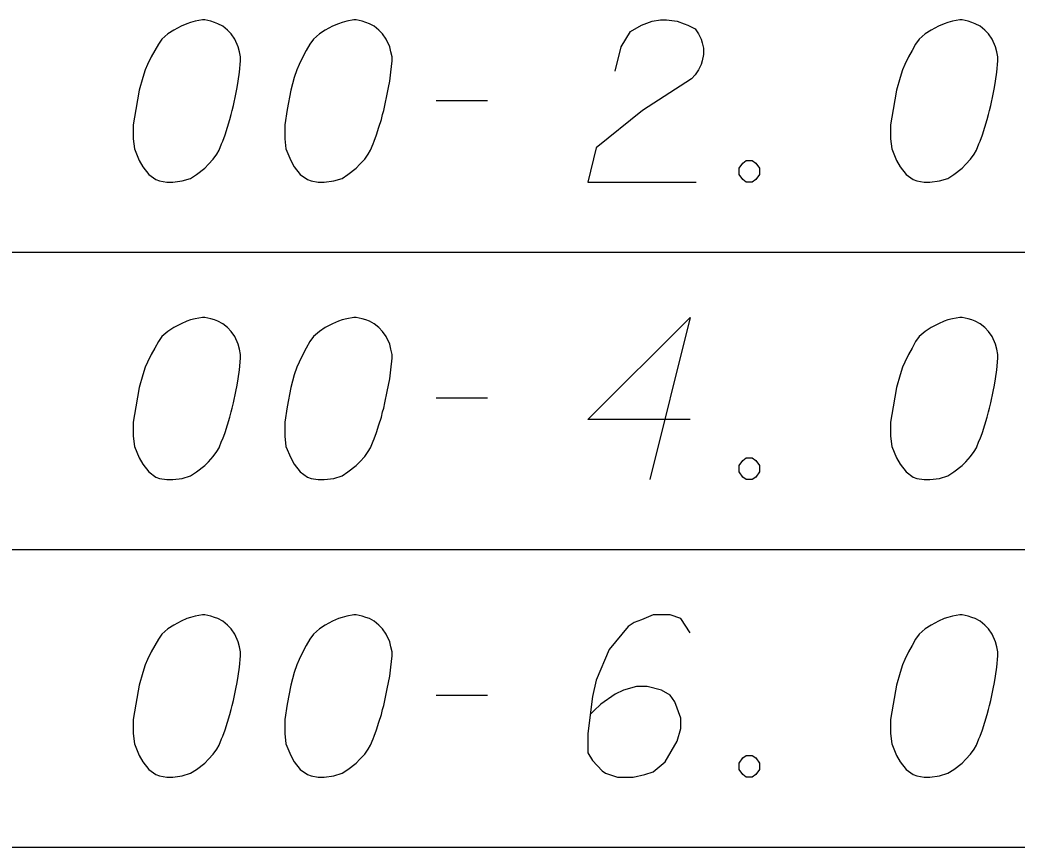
# Model space of a CAD drawing. Extents: x 2074207 to 2076812, y 516372 to 523312.
# Drawn here: x 2076397.04 to 2076426.54, y 519258.42 to 519282.89 of the extents above; entities that cross this region are included whole.
import ezdxf

# ---------------------------------------------------------------- set-up
doc = ezdxf.new("R2010")
doc.units = 0
for name, color, linetype in [('Prop DirtTable_ Soil Test Results - Outline (Major)', 7, 'Continuous'), ('Prop DirtTable_ Soil Test Results - Outline (Minor)', 7, 'Continuous'), ('Prop DirtTable_ Soil Test Results - Tx (Sample Data)', 7, 'Continuous')]:
    doc.layers.add(name, color=color, linetype=linetype)

msp = doc.modelspace()

# ---------------------------------------------------------------- linework, layer by layer
at = {"layer": 'Prop DirtTable_ Soil Test Results - Outline (Major)'}
msp.add_line((2076260.609, 519258.421), (2076811.903, 519258.421), dxfattribs=at)
at = {"layer": 'Prop DirtTable_ Soil Test Results - Outline (Minor)'}
for p, q in [((2076260.609, 519276.021), (2076811.903, 519276.021)), ((2076260.609, 519276.021), (2076811.903, 519276.021)), ((2076260.609, 519267.221), (2076811.903, 519267.221)), ((2076260.609, 519267.221), (2076811.903, 519267.221)), ((2076260.609, 519258.421), (2076811.903, 519258.421))]:
    msp.add_line(p, q, dxfattribs=at)
at = {"layer": 'Prop DirtTable_ Soil Test Results - Tx (Sample Data)'}
for points in [[(2076402.512, 519282.891), (2076402.442, 519282.891), (2076402.23, 519282.853), (2076402.089, 519282.815), (2076401.983, 519282.778), (2076401.807, 519282.702), (2076401.595, 519282.589), (2076401.419, 519282.475), (2076401.242, 519282.324), (2076401.136, 519282.173), (2076401.031, 519281.984), (2076400.925, 519281.795), (2076400.819, 519281.568), (2076400.748, 519281.417), (2076400.678, 519281.19), (2076400.572, 519280.812), (2076400.466, 519280.245), (2076400.396, 519279.792), (2076400.396, 519279.376), (2076400.431, 519279.074), (2076400.572, 519278.733), (2076400.678, 519278.544), (2076400.854, 519278.318), (2076401.066, 519278.167), (2076401.172, 519278.129), (2076401.383, 519278.091), (2076401.56, 519278.091), (2076401.842, 519278.129), (2076402.089, 519278.204), (2076402.265, 519278.318), (2076402.512, 519278.507), (2076402.618, 519278.62), (2076402.759, 519278.771), (2076402.865, 519278.922), (2076402.935, 519279.036), (2076403.006, 519279.225), (2076403.041, 519279.3), (2076403.112, 519279.489), (2076403.182, 519279.716), (2076403.253, 519279.943), (2076403.288, 519280.094), (2076403.323, 519280.207), (2076403.359, 519280.359), (2076403.429, 519280.699), (2076403.465, 519280.888), (2076403.5, 519281.077), (2076403.535, 519281.341), (2076403.57, 519281.681), (2076403.57, 519281.795), (2076403.535, 519281.946), (2076403.5, 519282.097), (2076403.394, 519282.324), (2076403.288, 519282.475), (2076403.182, 519282.589), (2076403.041, 519282.702), (2076402.9, 519282.778), (2076402.794, 519282.815), (2076402.689, 519282.853), (2076402.512, 519282.891)], [(2076406.992, 519282.891), (2076406.922, 519282.891), (2076406.71, 519282.853), (2076406.569, 519282.815), (2076406.463, 519282.778), (2076406.287, 519282.702), (2076406.075, 519282.589), (2076405.899, 519282.475), (2076405.722, 519282.324), (2076405.616, 519282.173), (2076405.511, 519281.984), (2076405.405, 519281.795), (2076405.299, 519281.568), (2076405.228, 519281.417), (2076405.158, 519281.19), (2076405.052, 519280.812), (2076404.946, 519280.245), (2076404.876, 519279.792), (2076404.876, 519279.376), (2076404.911, 519279.074), (2076405.052, 519278.733), (2076405.158, 519278.544), (2076405.334, 519278.318), (2076405.546, 519278.167), (2076405.652, 519278.129), (2076405.863, 519278.091), (2076406.04, 519278.091), (2076406.322, 519278.129), (2076406.569, 519278.204), (2076406.745, 519278.318), (2076406.992, 519278.507), (2076407.098, 519278.62), (2076407.239, 519278.771), (2076407.345, 519278.922), (2076407.415, 519279.036), (2076407.486, 519279.225), (2076407.521, 519279.3), (2076407.592, 519279.489), (2076407.662, 519279.716), (2076407.733, 519279.943), (2076407.768, 519280.094), (2076407.803, 519280.207), (2076407.839, 519280.359), (2076407.909, 519280.699), (2076407.945, 519280.888), (2076407.98, 519281.077), (2076408.015, 519281.341), (2076408.05, 519281.681), (2076408.05, 519281.795), (2076408.015, 519281.946), (2076407.98, 519282.097), (2076407.874, 519282.324), (2076407.768, 519282.475), (2076407.662, 519282.589), (2076407.521, 519282.702), (2076407.38, 519282.778), (2076407.274, 519282.815), (2076407.169, 519282.853), (2076406.992, 519282.891)], [(2076414.647, 519281.379), (2076414.823, 519282.097), (2076415.106, 519282.551), (2076415.423, 519282.74), (2076415.74, 519282.853), (2076415.987, 519282.891), (2076416.164, 519282.891), (2076416.481, 519282.853), (2076416.693, 519282.778), (2076416.799, 519282.74), (2076417.01, 519282.626), (2076417.116, 519282.475), (2076417.187, 519282.324), (2076417.222, 519282.211), (2076417.257, 519282.059), (2076417.257, 519281.87), (2076417.222, 519281.681), (2076417.187, 519281.568), (2076417.116, 519281.417), (2076417.01, 519281.266), (2076416.905, 519281.152), (2076415.458, 519280.207), (2076414.083, 519279.111), (2076413.836, 519278.091), (2076417.046, 519278.091)], [(2076424.912, 519282.891), (2076424.842, 519282.891), (2076424.63, 519282.853), (2076424.489, 519282.815), (2076424.383, 519282.778), (2076424.207, 519282.702), (2076423.995, 519282.589), (2076423.819, 519282.475), (2076423.642, 519282.324), (2076423.536, 519282.173), (2076423.431, 519281.984), (2076423.325, 519281.795), (2076423.219, 519281.568), (2076423.148, 519281.417), (2076423.078, 519281.19), (2076422.972, 519280.812), (2076422.866, 519280.245), (2076422.796, 519279.792), (2076422.796, 519279.376), (2076422.831, 519279.074), (2076422.972, 519278.733), (2076423.078, 519278.544), (2076423.254, 519278.318), (2076423.466, 519278.167), (2076423.572, 519278.129), (2076423.783, 519278.091), (2076423.96, 519278.091), (2076424.242, 519278.129), (2076424.489, 519278.204), (2076424.665, 519278.318), (2076424.912, 519278.507), (2076425.018, 519278.62), (2076425.159, 519278.771), (2076425.265, 519278.922), (2076425.335, 519279.036), (2076425.406, 519279.225), (2076425.441, 519279.3), (2076425.512, 519279.489), (2076425.582, 519279.716), (2076425.653, 519279.943), (2076425.688, 519280.094), (2076425.723, 519280.207), (2076425.759, 519280.359), (2076425.829, 519280.699), (2076425.865, 519280.888), (2076425.9, 519281.077), (2076425.935, 519281.341), (2076425.97, 519281.681), (2076425.97, 519281.795), (2076425.935, 519281.946), (2076425.9, 519282.097), (2076425.794, 519282.324), (2076425.688, 519282.475), (2076425.582, 519282.589), (2076425.441, 519282.702), (2076425.3, 519282.778), (2076425.194, 519282.815), (2076425.089, 519282.853), (2076424.912, 519282.891)], [(2076409.356, 519280.51), (2076410.872, 519280.51)], [(2076418.527, 519278.733), (2076418.704, 519278.733), (2076418.809, 519278.658), (2076418.915, 519278.507), (2076418.915, 519278.318), (2076418.809, 519278.167), (2076418.704, 519278.091), (2076418.527, 519278.091), (2076418.421, 519278.167), (2076418.316, 519278.318), (2076418.316, 519278.507), (2076418.421, 519278.658), (2076418.527, 519278.733)], [(2076402.512, 519274.091), (2076402.442, 519274.091), (2076402.23, 519274.053), (2076402.089, 519274.015), (2076401.983, 519273.978), (2076401.807, 519273.902), (2076401.595, 519273.789), (2076401.419, 519273.675), (2076401.242, 519273.524), (2076401.136, 519273.373), (2076401.031, 519273.184), (2076400.925, 519272.995), (2076400.819, 519272.768), (2076400.748, 519272.617), (2076400.678, 519272.39), (2076400.572, 519272.012), (2076400.466, 519271.445), (2076400.396, 519270.992), (2076400.396, 519270.576), (2076400.431, 519270.274), (2076400.572, 519269.933), (2076400.678, 519269.744), (2076400.854, 519269.518), (2076401.066, 519269.367), (2076401.172, 519269.329), (2076401.383, 519269.291), (2076401.56, 519269.291), (2076401.842, 519269.329), (2076402.089, 519269.404), (2076402.265, 519269.518), (2076402.512, 519269.707), (2076402.618, 519269.82), (2076402.759, 519269.971), (2076402.865, 519270.122), (2076402.935, 519270.236), (2076403.006, 519270.425), (2076403.041, 519270.5), (2076403.112, 519270.689), (2076403.182, 519270.916), (2076403.253, 519271.143), (2076403.288, 519271.294), (2076403.323, 519271.407), (2076403.359, 519271.559), (2076403.429, 519271.899), (2076403.465, 519272.088), (2076403.5, 519272.277), (2076403.535, 519272.541), (2076403.57, 519272.881), (2076403.57, 519272.995), (2076403.535, 519273.146), (2076403.5, 519273.297), (2076403.394, 519273.524), (2076403.288, 519273.675), (2076403.182, 519273.789), (2076403.041, 519273.902), (2076402.9, 519273.978), (2076402.794, 519274.015), (2076402.689, 519274.053), (2076402.512, 519274.091)], [(2076406.992, 519274.091), (2076406.922, 519274.091), (2076406.71, 519274.053), (2076406.569, 519274.015), (2076406.463, 519273.978), (2076406.287, 519273.902), (2076406.075, 519273.789), (2076405.899, 519273.675), (2076405.722, 519273.524), (2076405.616, 519273.373), (2076405.511, 519273.184), (2076405.405, 519272.995), (2076405.299, 519272.768), (2076405.228, 519272.617), (2076405.158, 519272.39), (2076405.052, 519272.012), (2076404.946, 519271.445), (2076404.876, 519270.992), (2076404.876, 519270.576), (2076404.911, 519270.274), (2076405.052, 519269.933), (2076405.158, 519269.744), (2076405.334, 519269.518), (2076405.546, 519269.367), (2076405.652, 519269.329), (2076405.863, 519269.291), (2076406.04, 519269.291), (2076406.322, 519269.329), (2076406.569, 519269.404), (2076406.745, 519269.518), (2076406.992, 519269.707), (2076407.098, 519269.82), (2076407.239, 519269.971), (2076407.345, 519270.122), (2076407.415, 519270.236), (2076407.486, 519270.425), (2076407.521, 519270.5), (2076407.592, 519270.689), (2076407.662, 519270.916), (2076407.733, 519271.143), (2076407.768, 519271.294), (2076407.803, 519271.407), (2076407.839, 519271.559), (2076407.909, 519271.899), (2076407.945, 519272.088), (2076407.98, 519272.277), (2076408.015, 519272.541), (2076408.05, 519272.881), (2076408.05, 519272.995), (2076408.015, 519273.146), (2076407.98, 519273.297), (2076407.874, 519273.524), (2076407.768, 519273.675), (2076407.662, 519273.789), (2076407.521, 519273.902), (2076407.38, 519273.978), (2076407.274, 519274.015), (2076407.169, 519274.053), (2076406.992, 519274.091)], [(2076416.869, 519271.067), (2076413.836, 519271.067), (2076416.869, 519274.091), (2076415.67, 519269.291)], [(2076424.912, 519274.091), (2076424.842, 519274.091), (2076424.63, 519274.053), (2076424.489, 519274.015), (2076424.383, 519273.978), (2076424.207, 519273.902), (2076423.995, 519273.789), (2076423.819, 519273.675), (2076423.642, 519273.524), (2076423.536, 519273.373), (2076423.431, 519273.184), (2076423.325, 519272.995), (2076423.219, 519272.768), (2076423.148, 519272.617), (2076423.078, 519272.39), (2076422.972, 519272.012), (2076422.866, 519271.445), (2076422.796, 519270.992), (2076422.796, 519270.576), (2076422.831, 519270.274), (2076422.972, 519269.933), (2076423.078, 519269.744), (2076423.254, 519269.518), (2076423.466, 519269.367), (2076423.572, 519269.329), (2076423.783, 519269.291), (2076423.96, 519269.291), (2076424.242, 519269.329), (2076424.489, 519269.404), (2076424.665, 519269.518), (2076424.912, 519269.707), (2076425.018, 519269.82), (2076425.159, 519269.971), (2076425.265, 519270.122), (2076425.335, 519270.236), (2076425.406, 519270.425), (2076425.441, 519270.5), (2076425.512, 519270.689), (2076425.582, 519270.916), (2076425.653, 519271.143), (2076425.688, 519271.294), (2076425.723, 519271.407), (2076425.759, 519271.559), (2076425.829, 519271.899), (2076425.865, 519272.088), (2076425.9, 519272.277), (2076425.935, 519272.541), (2076425.97, 519272.881), (2076425.97, 519272.995), (2076425.935, 519273.146), (2076425.9, 519273.297), (2076425.794, 519273.524), (2076425.688, 519273.675), (2076425.582, 519273.789), (2076425.441, 519273.902), (2076425.3, 519273.978), (2076425.194, 519274.015), (2076425.089, 519274.053), (2076424.912, 519274.091)], [(2076409.356, 519271.71), (2076410.872, 519271.71)], [(2076418.527, 519269.933), (2076418.704, 519269.933), (2076418.809, 519269.858), (2076418.915, 519269.707), (2076418.915, 519269.518), (2076418.809, 519269.367), (2076418.704, 519269.291), (2076418.527, 519269.291), (2076418.421, 519269.367), (2076418.316, 519269.518), (2076418.316, 519269.707), (2076418.421, 519269.858), (2076418.527, 519269.933)], [(2076402.512, 519265.291), (2076402.442, 519265.291), (2076402.23, 519265.253), (2076402.089, 519265.215), (2076401.983, 519265.178), (2076401.807, 519265.102), (2076401.595, 519264.989), (2076401.419, 519264.875), (2076401.242, 519264.724), (2076401.136, 519264.573), (2076401.031, 519264.384), (2076400.925, 519264.195), (2076400.819, 519263.968), (2076400.748, 519263.817), (2076400.678, 519263.59), (2076400.572, 519263.212), (2076400.466, 519262.645), (2076400.396, 519262.192), (2076400.396, 519261.776), (2076400.431, 519261.474), (2076400.572, 519261.133), (2076400.678, 519260.944), (2076400.854, 519260.718), (2076401.066, 519260.567), (2076401.172, 519260.529), (2076401.383, 519260.491), (2076401.56, 519260.491), (2076401.842, 519260.529), (2076402.089, 519260.604), (2076402.265, 519260.718), (2076402.512, 519260.907), (2076402.618, 519261.02), (2076402.759, 519261.171), (2076402.865, 519261.322), (2076402.935, 519261.436), (2076403.006, 519261.625), (2076403.041, 519261.7), (2076403.112, 519261.889), (2076403.182, 519262.116), (2076403.253, 519262.343), (2076403.288, 519262.494), (2076403.323, 519262.607), (2076403.359, 519262.759), (2076403.429, 519263.099), (2076403.465, 519263.288), (2076403.5, 519263.477), (2076403.535, 519263.741), (2076403.57, 519264.081), (2076403.57, 519264.195), (2076403.535, 519264.346), (2076403.5, 519264.497), (2076403.394, 519264.724), (2076403.288, 519264.875), (2076403.182, 519264.989), (2076403.041, 519265.102), (2076402.9, 519265.178), (2076402.794, 519265.215), (2076402.689, 519265.253), (2076402.512, 519265.291)], [(2076406.992, 519265.291), (2076406.922, 519265.291), (2076406.71, 519265.253), (2076406.569, 519265.215), (2076406.463, 519265.178), (2076406.287, 519265.102), (2076406.075, 519264.989), (2076405.899, 519264.875), (2076405.722, 519264.724), (2076405.616, 519264.573), (2076405.511, 519264.384), (2076405.405, 519264.195), (2076405.299, 519263.968), (2076405.228, 519263.817), (2076405.158, 519263.59), (2076405.052, 519263.212), (2076404.946, 519262.645), (2076404.876, 519262.192), (2076404.876, 519261.776), (2076404.911, 519261.474), (2076405.052, 519261.133), (2076405.158, 519260.944), (2076405.334, 519260.718), (2076405.546, 519260.567), (2076405.652, 519260.529), (2076405.863, 519260.491), (2076406.04, 519260.491), (2076406.322, 519260.529), (2076406.569, 519260.604), (2076406.745, 519260.718), (2076406.992, 519260.907), (2076407.098, 519261.02), (2076407.239, 519261.171), (2076407.345, 519261.322), (2076407.415, 519261.436), (2076407.486, 519261.625), (2076407.521, 519261.7), (2076407.592, 519261.889), (2076407.662, 519262.116), (2076407.733, 519262.343), (2076407.768, 519262.494), (2076407.803, 519262.607), (2076407.839, 519262.759), (2076407.909, 519263.099), (2076407.945, 519263.288), (2076407.98, 519263.477), (2076408.015, 519263.741), (2076408.05, 519264.081), (2076408.05, 519264.195), (2076408.015, 519264.346), (2076407.98, 519264.497), (2076407.874, 519264.724), (2076407.768, 519264.875), (2076407.662, 519264.989), (2076407.521, 519265.102), (2076407.38, 519265.178), (2076407.274, 519265.215), (2076407.169, 519265.253), (2076406.992, 519265.291)], [(2076416.869, 519264.762), (2076416.587, 519265.178), (2076416.27, 519265.291), (2076415.776, 519265.291), (2076415.423, 519265.14), (2076415.211, 519265.064), (2076415.035, 519264.951), (2076414.471, 519264.27), (2076414.083, 519263.363), (2076413.977, 519262.872), (2076413.836, 519261.776), (2076413.836, 519261.209), (2076413.977, 519260.982), (2076414.259, 519260.68), (2076414.365, 519260.604), (2076414.718, 519260.491), (2076415.176, 519260.491), (2076415.529, 519260.567), (2076415.776, 519260.642), (2076416.129, 519260.944), (2076416.481, 519261.549), (2076416.587, 519261.927), (2076416.587, 519262.23), (2076416.411, 519262.721), (2076416.27, 519262.91), (2076416.023, 519263.061), (2076415.599, 519263.174), (2076415.282, 519263.174), (2076414.894, 519263.061), (2076414.647, 519262.948), (2076414.224, 519262.645), (2076414.012, 519262.456), (2076413.906, 519262.343)], [(2076424.912, 519265.291), (2076424.842, 519265.291), (2076424.63, 519265.253), (2076424.489, 519265.215), (2076424.383, 519265.178), (2076424.207, 519265.102), (2076423.995, 519264.989), (2076423.819, 519264.875), (2076423.642, 519264.724), (2076423.536, 519264.573), (2076423.431, 519264.384), (2076423.325, 519264.195), (2076423.219, 519263.968), (2076423.148, 519263.817), (2076423.078, 519263.59), (2076422.972, 519263.212), (2076422.866, 519262.645), (2076422.796, 519262.192), (2076422.796, 519261.776), (2076422.831, 519261.474), (2076422.972, 519261.133), (2076423.078, 519260.944), (2076423.254, 519260.718), (2076423.466, 519260.567), (2076423.572, 519260.529), (2076423.783, 519260.491), (2076423.96, 519260.491), (2076424.242, 519260.529), (2076424.489, 519260.604), (2076424.665, 519260.718), (2076424.912, 519260.907), (2076425.018, 519261.02), (2076425.159, 519261.171), (2076425.265, 519261.322), (2076425.335, 519261.436), (2076425.406, 519261.625), (2076425.441, 519261.7), (2076425.512, 519261.889), (2076425.582, 519262.116), (2076425.653, 519262.343), (2076425.688, 519262.494), (2076425.723, 519262.607), (2076425.759, 519262.759), (2076425.829, 519263.099), (2076425.865, 519263.288), (2076425.9, 519263.477), (2076425.935, 519263.741), (2076425.97, 519264.081), (2076425.97, 519264.195), (2076425.935, 519264.346), (2076425.9, 519264.497), (2076425.794, 519264.724), (2076425.688, 519264.875), (2076425.582, 519264.989), (2076425.441, 519265.102), (2076425.3, 519265.178), (2076425.194, 519265.215), (2076425.089, 519265.253), (2076424.912, 519265.291)], [(2076409.356, 519262.91), (2076410.872, 519262.91)], [(2076418.527, 519261.133), (2076418.704, 519261.133), (2076418.809, 519261.058), (2076418.915, 519260.907), (2076418.915, 519260.718), (2076418.809, 519260.567), (2076418.704, 519260.491), (2076418.527, 519260.491), (2076418.421, 519260.567), (2076418.316, 519260.718), (2076418.316, 519260.907), (2076418.421, 519261.058), (2076418.527, 519261.133)]]:
    msp.add_lwpolyline(points, dxfattribs=at)

doc.saveas('drawing.dxf')
